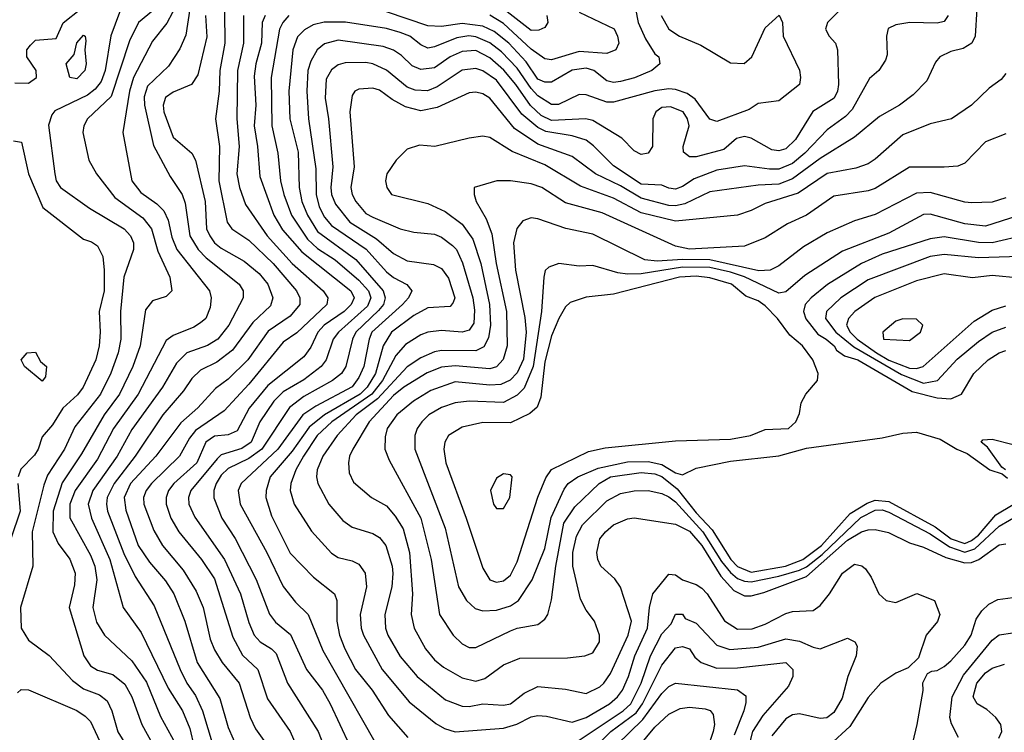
# Model space of a CAD drawing. Header units: inches. Extents: x 1793389 to 1900389, y 320802 to 470796.
# Tile 616 of 656: x 1856644 to 1859505, y 431407 to 433478. Entities that reach past the tile are written whole.
import ezdxf

# ---------------------------------------------------------------- set-up
doc = ezdxf.new("R2010")
doc.units = ezdxf.units.IN
doc.header["$MEASUREMENT"] = 0
doc.layers.add('B8453', color=7, linetype='Continuous')

msp = doc.modelspace()

# ---------------------------------------------------------------- linework, layer by layer
at = {"layer": 'B8453', "color": 2}
for points, elevation in [([(1856630, 433294.9), (1856670, 433293.4), (1856693.2, 433310), (1856692.3, 433330), (1856665.2, 433370), (1856665.2, 433390), (1856675.9, 433404.1), (1856690, 433418.8), (1856750, 433423), (1856771.1, 433468.9), (1856821.6, 433510)], 286), ([(1856947, 433533), (1856909.1, 433430.9), (1856893, 433330), (1856881.2, 433298.8), (1856863.8, 433276.2), (1856841.2, 433258.8), (1856746.4, 433213.6), (1856738, 433202), (1856728.5, 433171.5), (1856746.4, 433030), (1856750.5, 433010), (1856763, 432990), (1856847.3, 432930), (1856947.7, 432870), (1856966, 432850), (1856974.9, 432830), (1856974.9, 432810), (1856947, 432730), (1856937, 432630), (1856938, 432550), (1856930.3, 432510), (1856909.1, 432450.9), (1856878.9, 432390), (1856805.1, 432294.9), (1856774.6, 432230), (1856725.3, 432154.7), (1856714.5, 432125.5), (1856680.9, 431990), (1856682.6, 431890), (1856647, 431770), (1856648.4, 431710), (1856670, 431674.8), (1856730.4, 431630.4), (1856798.2, 431558.2), (1856830, 431533.7), (1856876.1, 431516.1), (1856898.5, 431498.5), (1856912.2, 431470), (1856929.1, 431409.1), (1856967.7, 431347.7)], 286), ([(1857050, 433518.9), (1856990, 433469.4), (1856963.6, 433416.4), (1856910, 433255.1), (1856841.6, 433190), (1856830.5, 433170), (1856828, 433150), (1856844.9, 433070), (1856867.3, 433030), (1856921.2, 432961.2), (1857002.2, 432902.2), (1857027.2, 432870), (1857045.8, 432805.8), (1857080.5, 432730), (1857086, 432690), (1857070, 432674), (1857030, 432661.2), (1857010, 432635.3), (1856994.9, 432530), (1856973.1, 432470), (1856934.3, 432390), (1856890, 432329.6), (1856823.7, 432216.3), (1856767.8, 432132.2), (1856741.3, 432050), (1856740.3, 431990), (1856756, 431956), (1856790, 431910.7), (1856806, 431870), (1856804.1, 431835.9), (1856788.2, 431770), (1856830.4, 431630), (1856850, 431600.5), (1856870, 431588.4), (1856915.1, 431575.1), (1856950, 431547.7), (1856970, 431510.8), (1856999.5, 431430), (1857046.1, 431346.1)], 290), ([(1857104.7, 433530), (1857072.3, 433467.7), (1857030, 433416), (1856974.9, 433310), (1856963.9, 433270), (1856944, 433150), (1856970.4, 433010), (1856995.9, 432975.9), (1857043.2, 432943.2), (1857063, 432923), (1857075.8, 432895.8), (1857086.3, 432846.3), (1857101.1, 432810), (1857195.5, 432690), (1857200.5, 432670), (1857198, 432642), (1857184.9, 432610), (1857170, 432597), (1857150, 432584.2), (1857090, 432560.7), (1857070, 432546), (1856988.9, 432390), (1856916.9, 432290), (1856870, 432200.7), (1856805.2, 432110), (1856790.2, 432070), (1856790.3, 432030.3), (1856850, 431922), (1856863.1, 431890), (1856868.9, 431850), (1856857, 431770), (1856867.7, 431727.7), (1856890.6, 431690), (1856970, 431615.5), (1857012.8, 431552.8), (1857053.7, 431453.7), (1857095.9, 431375.9)], 294), ([(1857138.6, 433510), (1857127.2, 433432.8), (1857110, 433393.2), (1857076.7, 433343.3), (1857015.6, 433284.4), (1857006.1, 433253.9), (1857006.7, 433230), (1857032.9, 433112.9), (1857082, 433022), (1857116.4, 432970), (1857124.8, 432944.8), (1857138.3, 432850), (1857162.6, 432810), (1857186, 432786), (1857282, 432710), (1857293.4, 432690), (1857293.4, 432670), (1857251.8, 432590), (1857220.4, 432550), (1857190, 432531.3), (1857130, 432509.6), (1857100.4, 432479.6), (1857059.5, 432410), (1856970, 432287.3), (1856927.6, 432210), (1856856.9, 432110), (1856843.6, 432070), (1856853.1, 432030), (1856906.7, 431910), (1856944.9, 431770), (1856997.5, 431697.5), (1857076, 431536), (1857117.6, 431470), (1857138.9, 431418.9), (1857164, 431310)], 298), ([(1859030.7, 433510), (1858991, 433470), (1858986, 433450), (1858996, 433430), (1859014.8, 433410), (1859020.7, 433390), (1859023, 433290), (1859020.4, 433270), (1859010.4, 433250), (1858949, 433211), (1858898.7, 433130), (1858870, 433102.6), (1858850, 433097.4), (1858830, 433099.7), (1858770, 433133.6), (1858750, 433138.4), (1858727.5, 433132.5), (1858690, 433101.3), (1858610, 433079.6), (1858590, 433079.3), (1858572.9, 433092.9), (1858572.3, 433110), (1858589.6, 433170), (1858584.2, 433190), (1858571.6, 433210), (1858534.9, 433225.1), (1858510, 433222.4), (1858493, 433210), (1858483.8, 433190), (1858482.8, 433110), (1858470.3, 433089.7), (1858450, 433086.6), (1858430, 433097.2), (1858394, 433134), (1858310, 433185.1), (1858289.7, 433189.7), (1858190, 433185.5), (1858159.2, 433199.3), (1858128.2, 433228.2), (1858085.8, 433290), (1858051.1, 433331.1), (1858010, 433367.6), (1857970, 433388.5), (1857930, 433386), (1857894.9, 433370), (1857850, 433338.3), (1857810, 433332.8), (1857784.4, 433344.4), (1857753.8, 433373.8), (1857730, 433389.6), (1857700.1, 433400.1), (1857570, 433418.3), (1857530, 433407.6), (1857508.4, 433390), (1857490, 433357.2), (1857481.5, 433330), (1857478.3, 433270), (1857483.6, 433190), (1857504.5, 433044.5), (1857505.8, 432970), (1857514.4, 432934.4), (1857530, 432904.4), (1857550, 432880.3), (1857651.5, 432811.5), (1857710, 432745.3), (1857730, 432728.8), (1857768.8, 432708.8), (1857783.8, 432690), (1857774, 432670), (1857756.5, 432650), (1857667.9, 432570), (1857659.6, 432550), (1857644, 432470), (1857630, 432438.4), (1857610, 432411.3), (1857504.9, 432355.1), (1857467.2, 432330), (1857394, 432230), (1857288.2, 432130), (1857279.5, 432110), (1857284.9, 432070), (1857362, 431930), (1857410, 431830.7), (1857445.7, 431785.7), (1857483, 431750), (1857525.5, 431645.5), (1857716.3, 431310)], 326), ([(1859425.5, 433510), (1859420.7, 433430), (1859410.4, 433409.6), (1859386, 433394), (1859350, 433386), (1859318, 433370), (1859305.2, 433354.8), (1859279.9, 433300.1), (1859239.9, 433260.1), (1859200.7, 433230), (1859142.9, 433197.1), (1859070, 433136.2), (1858970, 433075.1), (1858890, 433015.3), (1858850, 433000.3), (1858790, 432997.3), (1858650, 432978), (1858576.7, 432943.3), (1858550, 432936.8), (1858530, 432937.8), (1858450, 432959.3), (1858390, 432995.6), (1858317, 433030), (1858250, 433080.5), (1858150, 433116.4), (1858082.3, 433162.3), (1858010, 433249.5), (1857990, 433262.9), (1857970, 433267.3), (1857950, 433265.1), (1857857.1, 433222.9), (1857810, 433212.8), (1857765.2, 433225.2), (1857726.3, 433246.3), (1857690, 433273.6), (1857670, 433279.5), (1857630, 433276), (1857618, 433270), (1857610, 433258), (1857603.8, 433210), (1857615.8, 433050), (1857606.7, 432990), (1857610.4, 432970), (1857621.3, 432950), (1857650, 432914.4), (1857670, 432904.2), (1857750, 432870.4), (1857790, 432860.5), (1857850, 432854.9), (1857870, 432846), (1857902.2, 432822.2), (1857913.7, 432810), (1857931.2, 432771.2), (1857960.8, 432670), (1857966.1, 432633.9), (1857963.4, 432596.6), (1857950, 432576.2), (1857930, 432569.7), (1857870, 432574.7), (1857830, 432569.7), (1857810, 432562.4), (1857765.3, 432534.7), (1857737.5, 432502.5), (1857698.7, 432430), (1857667.8, 432390), (1857551.5, 432310), (1857509.1, 432270), (1857469.1, 432210), (1857447.2, 432170), (1857432.2, 432130), (1857430.4, 432110), (1857441.6, 432070), (1857491.8, 431991.8), (1857550, 431927.7), (1857570, 431915.5), (1857610, 431905.5), (1857630, 431895.5), (1857648, 431870), (1857652.4, 431830), (1857634, 431750), (1857636.4, 431710), (1857643.1, 431690), (1857697.6, 431590), (1857776, 431496), (1857853.1, 431433.1), (1857878.7, 431418.7), (1857910, 431408.8), (1858050, 431419), (1858088.7, 431431.3), (1858130, 431452.2), (1858150, 431455.8), (1858174.6, 431454.6), (1858250, 431437), (1858290, 431450.3), (1858357.6, 431490), (1858381.3, 431510), (1858395.4, 431530), (1858413.5, 431570), (1858432.1, 431630), (1858468.7, 431710), (1858474.3, 431770), (1858483.5, 431810), (1858530, 431867.3), (1858550, 431864.9), (1858570, 431850.5), (1858610, 431837.1), (1858626.1, 431826.1), (1858641.6, 431810), (1858691.7, 431731.7), (1858730, 431707), (1858772.2, 431707.8), (1858810, 431721.3), (1858870, 431753), (1858890, 431758), (1858950, 431761), (1858970, 431776), (1858997.2, 431810), (1859035.3, 431870), (1859070, 431896), (1859090.7, 431890.7), (1859102, 431882), (1859118.5, 431858.5), (1859141, 431810), (1859162, 431790), (1859190, 431784.7), (1859250.9, 431810.9), (1859302, 431790), (1859318, 431750), (1859310.9, 431729.1), (1859278, 431690), (1859256, 431624), (1859225.4, 431594.6), (1859190, 431579), (1859146, 431550), (1859110, 431509), (1859055.9, 431424.1), (1858997.3, 431370)], 334), ([(1858433.7, 433510), (1858441.1, 433470), (1858462.2, 433422.2), (1858490, 433378.8), (1858501, 433370), (1858504.7, 433350), (1858481, 433330), (1858431.1, 433308.9), (1858390, 433298), (1858370, 433295.4), (1858350, 433300.5), (1858312.3, 433330), (1858290, 433337.4), (1858250, 433331.1), (1858190, 433296.8), (1858170, 433296.1), (1858150, 433305.3), (1858115.7, 433355.7), (1858066, 433410), (1858023.3, 433443.3), (1857990, 433459.3), (1857930, 433467.1), (1857870, 433458.5), (1857830, 433459.8), (1857710, 433500.4)], 318), ([(1857184, 433490), (1857188.6, 433428.6), (1857162, 433318), (1857144, 433290), (1857090, 433267.6), (1857068.1, 433251.9), (1857061.1, 433230), (1857063.1, 433210), (1857090, 433136.3), (1857144.9, 433090), (1857154.9, 433070), (1857183.1, 432950), (1857187.4, 432870), (1857197, 432850), (1857210.4, 432830), (1857230, 432813.7), (1857296.4, 432776.4), (1857340.4, 432740.4), (1857365.3, 432710), (1857380.3, 432670), (1857373.3, 432646.7), (1857321.8, 432598.2), (1857262.4, 432517.6), (1857217.2, 432482.8), (1857170, 432459.6), (1857144.5, 432435.5), (1857120.8, 432399.2), (1857060.3, 432330), (1856980.3, 432210), (1856918.5, 432130), (1856898.5, 432090), (1856896.5, 432070), (1856899.6, 432050), (1856947, 431927), (1856980.2, 431860.2), (1857034.9, 431774.9), (1857110.3, 431590), (1857130, 431550.6), (1857154.8, 431514.8), (1857175.6, 431470), (1857253, 431213)], 302), ([(1857239.9, 433500.1), (1857240.9, 433410), (1857226, 433330), (1857223.7, 433270), (1857213, 433190), (1857225.3, 433110), (1857222.7, 433010), (1857247, 432890), (1857260.5, 432870), (1857310, 432837), (1857381.1, 432770), (1857448.4, 432690), (1857458.4, 432670), (1857458.4, 432650), (1857430, 432616.9), (1857366.8, 432573.2), (1857307, 432490), (1857250, 432433.3), (1857213.7, 432406.3), (1857161.6, 432350), (1857112.9, 432307.1), (1857040.3, 432210), (1856966.5, 432130), (1856947.7, 432090), (1856952.4, 432052.4), (1856988.9, 431950), (1857022, 431902), (1857067.9, 431847.9), (1857092, 431810), (1857124.2, 431730), (1857160.3, 431610), (1857226.1, 431506.1), (1857250, 431421), (1857308.4, 431290)], 306), ([(1857294.6, 433490), (1857294.3, 433410), (1857277.7, 433330), (1857275.2, 433190), (1857282.3, 433110), (1857274.9, 433030), (1857282.6, 432990), (1857300.8, 432940.8), (1857363.1, 432850), (1857436.5, 432770), (1857526.4, 432690), (1857539.3, 432670), (1857536.4, 432650), (1857450, 432567.8), (1857410, 432540.7), (1857310, 432418.7), (1857238.2, 432341.8), (1857155.5, 432284.5), (1857137.8, 432262.2), (1857108.7, 432210), (1857027, 432130), (1857012, 432110), (1857004.2, 432090), (1857005.3, 432070), (1857033.9, 431993.9), (1857059.5, 431950), (1857119, 431879), (1857157.5, 431817.5), (1857177.4, 431770), (1857198, 431678), (1857210, 431646.8), (1857232.4, 431610), (1857282.4, 431550), (1857313.7, 431450), (1857330, 431417.3), (1857363, 431370)], 310), ([(1857357.6, 433490), (1857348.8, 433470), (1857346.5, 433410), (1857330.2, 433350), (1857325.7, 433314.3), (1857330.2, 433230), (1857325.2, 433170), (1857335.6, 433110), (1857342.5, 433022.5), (1857383.2, 432910), (1857407.8, 432867.8), (1857463.7, 432803.7), (1857606.4, 432690), (1857616.5, 432670), (1857607.2, 432650), (1857587.4, 432630), (1857529.4, 432590.6), (1857510.3, 432570), (1857490, 432526.6), (1857470, 432498.4), (1857365.1, 432414.9), (1857311, 432349), (1857276.4, 432283.6), (1857250, 432271.3), (1857210, 432268), (1857185.3, 432250), (1857159.5, 432190), (1857092, 432130), (1857076.5, 432110), (1857070.3, 432090), (1857070.3, 432070), (1857083.7, 432030), (1857106.7, 431990), (1857172.4, 431910), (1857210, 431853.4), (1857263.4, 431683.4), (1857291.5, 431631.5), (1857336.4, 431590), (1857364.8, 431504.8), (1857430.4, 431410), (1857456.4, 431350)], 314), ([(1857426.7, 433490), (1857408.8, 433470), (1857398.9, 433450), (1857374.6, 433310), (1857377.4, 433170), (1857394.9, 433090), (1857402.3, 433010), (1857411.4, 432970), (1857433.8, 432910), (1857480.3, 432840.3), (1857510, 432813.4), (1857560.7, 432780.7), (1857630, 432721.3), (1857658.2, 432690), (1857664.5, 432670), (1857654.6, 432645.4), (1857570.3, 432570), (1857555.3, 432550), (1857535.3, 432490), (1857520.4, 432470), (1857470, 432431.1), (1857410, 432396.9), (1857382.6, 432370), (1857342.3, 432310), (1857316.9, 432250), (1857290, 432232), (1857230, 432214), (1857217.7, 432202.3), (1857142, 432110), (1857135.3, 432090), (1857135.8, 432070), (1857152.8, 432032.8), (1857239.6, 431910), (1857285.7, 431810), (1857310, 431726), (1857325.3, 431690), (1857343, 431670), (1857376.3, 431650), (1857390, 431636.3), (1857422.4, 431550), (1857512, 431410), (1857526.7, 431370)], 318), ([(1858508, 433490), (1858530.7, 433450), (1858561, 433430), (1858623.8, 433403.8), (1858710, 433352.2), (1858749.6, 433350.4), (1858771.8, 433370), (1858810, 433454), (1858850.7, 433490.7), (1858861, 433470), (1858862.8, 433430), (1858910, 433331.3), (1858913.1, 433310), (1858910.3, 433289.7), (1858850, 433242), (1858790, 433234), (1858763.4, 433216.6), (1858670, 433182), (1858650, 433189.3), (1858607, 433247), (1858583.5, 433263.5), (1858550, 433275.1), (1858530, 433276.8), (1858490, 433271), (1858370, 433238.7), (1858350, 433238), (1858290, 433259.6), (1858270, 433260.7), (1858210, 433232), (1858190, 433232), (1858150, 433256.4), (1858130, 433278.3), (1858090, 433337.3), (1858044.3, 433384.3), (1858010, 433410.8), (1857970, 433428), (1857949.3, 433430.7), (1857914.4, 433425.6), (1857850, 433398.9), (1857830, 433395.6), (1857810, 433405.1), (1857778, 433430), (1857750, 433441), (1857710, 433452.1), (1857590.9, 433470.9), (1857529.1, 433470.9), (1857497.4, 433462.6), (1857471.5, 433448.5), (1857451.6, 433428.4), (1857438, 433390), (1857426.5, 433270), (1857428.9, 433190), (1857453.3, 433093.3), (1857456.5, 432990), (1857464.4, 432950), (1857480.2, 432910), (1857510, 432862.6), (1857620.9, 432780.9), (1857700.9, 432690), (1857706.7, 432670), (1857701.3, 432650), (1857687.1, 432632.9), (1857621.3, 432570), (1857611.5, 432550), (1857591.6, 432470), (1857579.5, 432450), (1857553, 432430), (1857470, 432383.5), (1857428.6, 432351.4), (1857347.7, 432230), (1857310, 432202.8), (1857250, 432173.7), (1857230, 432154.7), (1857214.9, 432130), (1857208.8, 432110), (1857208.8, 432088.8), (1857232.2, 432030), (1857270.2, 431970.2), (1857331.4, 431851.4), (1857370, 431750.7), (1857387.6, 431727.6), (1857431.3, 431691.3), (1857477.6, 431590), (1857523.8, 431530), (1857546.4, 431490), (1857602.4, 431370)], 322), ([(1859341.6, 433490), (1859330, 433472.7), (1859310, 433468), (1859230.4, 433469.6), (1859190, 433462.7), (1859167.5, 433452.5), (1859162.8, 433430), (1859164.5, 433375.5), (1859159.9, 433360.1), (1859141, 433330), (1859113.2, 433306.8), (1859063.4, 433216.6), (1859043.7, 433196.3), (1858990, 433158.4), (1858925.7, 433090), (1858890, 433060.4), (1858850, 433043.9), (1858823.3, 433043.3), (1858750, 433053.3), (1858670, 433040.4), (1858604.1, 433015.9), (1858570, 432993.6), (1858550, 432986), (1858530, 432988), (1858510, 432997), (1858450, 433000.4), (1858370, 433053), (1858311.8, 433111.8), (1858290, 433127.8), (1858250, 433141), (1858173, 433153), (1858150, 433164.5), (1858103.5, 433203.5), (1858030, 433302.6), (1857990, 433329.7), (1857970, 433335.8), (1857930, 433331.2), (1857857, 433283), (1857828.8, 433271.2), (1857793.6, 433273.6), (1857770, 433282), (1857710, 433331.3), (1857670, 433349.7), (1857650, 433354), (1857590, 433353), (1857570, 433347.3), (1857550, 433332.3), (1857534.7, 433305.3), (1857531.6, 433250), (1857541.7, 433190), (1857554.6, 433050), (1857548, 432990), (1857550.3, 432970), (1857561.8, 432941.8), (1857603.7, 432890), (1857681.5, 432841.5), (1857730, 432798.4), (1857770, 432777.6), (1857846.9, 432766.9), (1857870, 432755.5), (1857890, 432727.3), (1857908.2, 432670), (1857904.1, 432655.9), (1857894.9, 432645.1), (1857830, 432640.5), (1857790, 432618.9), (1857724.2, 432570), (1857700.8, 432530), (1857678, 432450), (1857654.2, 432410), (1857633.2, 432390), (1857530.1, 432329.9), (1857485.5, 432294.5), (1857436, 432224), (1857372, 432150), (1857360.4, 432110), (1857359.3, 432090), (1857376.2, 432036.2), (1857430, 431927.7), (1857497.7, 431857.7), (1857558.8, 431810), (1857565.5, 431790), (1857565.7, 431730), (1857573.4, 431690), (1857588.8, 431650), (1857620.3, 431590), (1857668.5, 431530), (1857716.3, 431456.3), (1857771.9, 431391.9)], 330), ([(1858270, 433500.3), (1858371.5, 433451.5), (1858381.6, 433430), (1858384.9, 433410), (1858376, 433390), (1858350, 433379.6), (1858270, 433385.3), (1858190, 433361.6), (1858170, 433364.5), (1858130, 433392.3), (1858050, 433466.6), (1858010, 433490.7)], 314), ([(1858176.3, 433490), (1858178.8, 433470), (1858170, 433455.3), (1858152.3, 433447.7), (1858130, 433446.3), (1858060.4, 433500.4)], 310), ([(1859510, 433322), (1859495.9, 433304.1), (1859461.1, 433278.9), (1859410, 433229.2), (1859351.3, 433190), (1859290, 433175.1), (1859210, 433143.7), (1859130, 433072.3), (1859110, 433059.5), (1859073.3, 433046.7), (1858990, 433031.2), (1858906.4, 432973.6), (1858810, 432944.2), (1858770, 432923.6), (1858730, 432909.6), (1858550, 432892.3), (1858450, 432916.4), (1858370, 432959.2), (1858274.1, 432994.1), (1858170, 433056.3), (1858074.8, 433094.8), (1858010, 433136), (1857990, 433139.3), (1857950, 433134), (1857850.7, 433109.3), (1857806.4, 433113.6), (1857770, 433102), (1857738, 433070), (1857711.3, 433030), (1857707.3, 433010), (1857711, 432990), (1857724.7, 432970), (1857830, 432943.8), (1857880.6, 432920.6), (1857930, 432883.8), (1857960.5, 432840.5), (1857984, 432770), (1858009.1, 432650), (1858012.6, 432590), (1858006.8, 432553.2), (1857992.5, 432527.5), (1857970, 432516.3), (1857870, 432516.4), (1857850, 432512.6), (1857810, 432495.4), (1857770, 432469.7), (1857683.7, 432376.3), (1857622.4, 432330), (1857567.2, 432270), (1857525.3, 432210), (1857508.7, 432170), (1857506.7, 432150), (1857510.4, 432130), (1857543, 432070), (1857582.9, 432022.9), (1857610, 432003), (1857670, 431984.9), (1857690, 431973.4), (1857708, 431950), (1857726.7, 431890), (1857728.7, 431868.7), (1857725.7, 431830), (1857705.3, 431750), (1857707, 431710), (1857714, 431690), (1857750, 431627.7), (1857799.3, 431570), (1857881.8, 431501.8), (1857930, 431483.1), (1857950, 431482), (1857990.4, 431490.4), (1858050, 431486), (1858070, 431490.6), (1858110, 431521.6), (1858150, 431540.5), (1858230, 431533), (1858290, 431520.5), (1858330, 431539.3), (1858342, 431550), (1858361.4, 431578.6), (1858412.6, 431690), (1858421.6, 431730), (1858389.6, 431829.6), (1858373.8, 431853.8), (1858333.2, 431890), (1858323.7, 431910), (1858320.9, 431930), (1858329.5, 431970), (1858346, 431990), (1858370, 432010.6), (1858410, 432027.3), (1858430, 432030.6), (1858550, 432012.4), (1858590, 431991.6), (1858626.3, 431950), (1858681.2, 431861.2), (1858719.7, 431819.7), (1858750, 431804), (1858770, 431804), (1858806, 431814), (1858930, 431859.7), (1859050, 431966), (1859090, 431990.2), (1859110, 431995.8), (1859130, 431996.4), (1859168.3, 431988.3), (1859230, 431958), (1859270, 431945.5), (1859335.6, 431915.6), (1859390, 431900.2), (1859410, 431900.9), (1859430.9, 431909.1), (1859490, 431952.4), (1859510, 431955.5)], 338), ([(1859510, 433146), (1859450, 433122.7), (1859390, 433061.2), (1859370, 433052.7), (1859330.5, 433049.5), (1859230, 433049.6), (1859130, 432987.8), (1859110, 432980.5), (1859010, 432965.1), (1858930, 432909.6), (1858875.6, 432884.4), (1858810, 432843.7), (1858750, 432819.5), (1858590, 432811.5), (1858550, 432819.6), (1858337, 432917), (1858230, 432946), (1858161.2, 432990), (1858130, 433000.7), (1858070.7, 433009.3), (1858030.7, 433009.3), (1857964.7, 432990), (1857964.7, 432970), (1857970.8, 432950), (1857999.4, 432899.4), (1858015.9, 432855.9), (1858029.1, 432770), (1858059, 432630), (1858060.9, 432530), (1858049.1, 432490.9), (1858030.2, 432469.8), (1858010, 432463.1), (1857910, 432471.9), (1857870, 432468.4), (1857828.4, 432451.6), (1857760.4, 432410), (1857730, 432385.7), (1857659.5, 432310), (1857612.4, 432230), (1857602.4, 432210), (1857599.3, 432190), (1857601.3, 432161.3), (1857614.6, 432134.6), (1857666.8, 432090), (1857710, 432065.5), (1857735.8, 432035.8), (1857758.6, 431998.6), (1857776.9, 431930), (1857785.3, 431810), (1857781.6, 431750), (1857790.4, 431710), (1857823.8, 431650), (1857850, 431618), (1857876.2, 431596.2), (1857930, 431566), (1857970, 431556.4), (1857995.8, 431564.2), (1858050, 431603), (1858097.6, 431622.4), (1858235.9, 431624.1), (1858286, 431630), (1858310, 431638), (1858328.7, 431670), (1858328.7, 431690), (1858314, 431730), (1858290, 431762), (1858274.2, 431794.2), (1858251.3, 431890), (1858251.2, 431930), (1858262.6, 431977.4), (1858279.7, 432010), (1858350, 432080.3), (1858390, 432101.1), (1858430, 432108.8), (1858470, 432110.3), (1858510, 432101.1), (1858530, 432091.4), (1858550, 432076.9), (1858629.4, 431990), (1858683.9, 431903.9), (1858710, 431871.9), (1858730, 431854.6), (1858750, 431846.3), (1858770, 431845.1), (1858850, 431861.4), (1858910, 431878.1), (1858930, 431888.2), (1858975.5, 431924.5), (1859088.5, 432031.5), (1859130, 432053.1), (1859150, 432054), (1859170, 432047.2), (1859290, 431983.8), (1859346.1, 431946.1), (1859390, 431931.3), (1859419.6, 431940.4), (1859490, 432006), (1859550, 432041.7)], 342), ([(1856626, 433126), (1856650, 433122), (1856670.4, 433030), (1856711.9, 432931.9), (1856830, 432840.7), (1856852.8, 432832.8), (1856870, 432821), (1856885.5, 432790), (1856890.3, 432750.3), (1856890.2, 432690), (1856875.3, 432630), (1856878, 432570), (1856874.9, 432530), (1856865.7, 432490), (1856828.5, 432410), (1856812.1, 432387.9), (1856770, 432349.6), (1856739.3, 432300.7), (1856710, 432266), (1856698.4, 432230), (1856687.6, 432212.4), (1856648.2, 432171.8), (1856640.2, 432150)], 282), ([(1859510, 432960.7), (1859470, 432947.8), (1859410, 432946), (1859390, 432947.8), (1859290, 432976.3), (1859250, 432973.6), (1859130, 432911.6), (1859070, 432893.6), (1858990, 432858.4), (1858921.8, 432818.2), (1858850, 432762.9), (1858824.7, 432750), (1858791.5, 432748.5), (1858650, 432780.2), (1858570, 432781.2), (1858496.3, 432776.3), (1858460.3, 432780.3), (1858310, 432854.5), (1858231.2, 432871.2), (1858150, 432899.5), (1858130, 432902.7), (1858106.6, 432893.4), (1858088.5, 432871.5), (1858078.7, 432830), (1858084.6, 432750), (1858112.4, 432612.4), (1858115.8, 432570), (1858108.1, 432491.9), (1858090, 432452), (1858069.2, 432430.8), (1858042, 432418), (1858010, 432415.6), (1857910, 432425.4), (1857839.4, 432400.6), (1857788.2, 432370), (1857740.4, 432330), (1857712.4, 432290), (1857705.8, 432265.8), (1857705.5, 432230), (1857718, 432198), (1857810.3, 432030), (1857839.5, 431910), (1857863.8, 431750), (1857904, 431690), (1857930, 431664), (1857950, 431653.4), (1857970, 431653.4), (1858070, 431702.4), (1858090, 431710.4), (1858150, 431720.7), (1858170, 431736), (1858179.3, 431750), (1858190, 431792), (1858201.8, 431890), (1858224.9, 432015.1), (1858257.4, 432062.6), (1858327.6, 432130), (1858360.9, 432150), (1858450, 432162.2), (1858490, 432158.9), (1858510, 432151), (1858554.5, 432114.5), (1858610, 432045), (1858656.1, 431996.1), (1858710.3, 431910), (1858730, 431889.2), (1858770, 431872.3), (1858869.2, 431890), (1858919.7, 431910), (1858973.7, 431950), (1859057.3, 432042.7), (1859106.4, 432073.6), (1859130, 432081.5), (1859170, 432077.6), (1859304, 432004), (1859350.3, 431970), (1859390, 431956.3), (1859410, 431964.3), (1859430, 431980.6), (1859480.8, 432039.2), (1859530.4, 432069.6)], 346), ([(1859590, 432922.4), (1859450, 432878.3), (1859390, 432885.1), (1859290, 432913.3), (1859270, 432911.5), (1859170, 432857.4), (1859034.8, 432805.2), (1858925.4, 432734.6), (1858870, 432687.6), (1858850, 432683), (1858750.4, 432730.4), (1858710, 432744.5), (1858650, 432757.7), (1858570, 432759.3), (1858450, 432739.8), (1858410, 432738.7), (1858382, 432742), (1858310, 432763.6), (1858270, 432762), (1858210.6, 432769.4), (1858181.4, 432758.6), (1858170.8, 432749.2), (1858167.3, 432730), (1858160.8, 432630), (1858135.9, 432470), (1858110, 432407.8), (1858090, 432386.6), (1858050, 432365.7), (1857950, 432369.7), (1857910, 432364.7), (1857870, 432351.3), (1857833.4, 432330), (1857813, 432310), (1857799.3, 432290), (1857792.7, 432270), (1857792.4, 432230), (1857880.6, 432000.6), (1857919.3, 431830), (1857943, 431790), (1857967.4, 431767.4), (1857990, 431760.4), (1858030, 431762), (1858070, 431775.3), (1858094, 431790), (1858133.6, 431850), (1858170, 431941), (1858188.9, 432031.1), (1858226.4, 432113.6), (1858238, 432130), (1858265.6, 432150), (1858324.9, 432175.1), (1858410, 432193.4), (1858470, 432194.3), (1858510, 432185.2), (1858550, 432161.5), (1858570, 432155.3), (1858610, 432175.3), (1858710, 432195.2), (1858850, 432210.3), (1858930, 432232.6), (1859150, 432263.1), (1859210, 432277), (1859250, 432279.5), (1859319.2, 432259.2), (1859367.3, 432230), (1859397.4, 432217.4), (1859462.8, 432170), (1859498.8, 432158.8), (1859514.6, 432145.4)], 350), ([(1859570, 432852.8), (1859470.2, 432829.8), (1859430, 432830.9), (1859330, 432847.3), (1859290, 432841.7), (1859150, 432796.4), (1859090, 432769.7), (1858991.2, 432708.8), (1858943.8, 432670), (1858926.7, 432650), (1858921.3, 432630), (1858928.8, 432608.8), (1858963.8, 432563.8), (1858987.3, 432550), (1859010.4, 432530), (1859017.3, 432517.3), (1859041.1, 432501.1), (1859079.1, 432490), (1859237.5, 432397.5), (1859310, 432379.6), (1859350, 432376.4), (1859381.2, 432390), (1859417, 432450), (1859458, 432490), (1859490, 432510.4), (1859510, 432516.4)], 354), ([(1859550, 432789.7), (1859430, 432786), (1859330, 432796), (1859290, 432789.7), (1859110, 432722.6), (1859030.4, 432670), (1858988.4, 432630), (1858985.7, 432610), (1859015.9, 432570), (1859067.8, 432527.8), (1859206.6, 432446.6), (1859270, 432421.8), (1859310.7, 432429.3), (1859368, 432492), (1859430, 432543.1), (1859470, 432570.3), (1859510, 432584.2)], 358), ([(1859550, 432726.6), (1859470, 432734.3), (1859412.3, 432727.7), (1859330, 432739.7), (1859250, 432718.9), (1859129.2, 432670.8), (1859070.5, 432630), (1859052.7, 432610), (1859046.3, 432590), (1859056.9, 432570), (1859077.3, 432550), (1859133.6, 432510), (1859170, 432489), (1859230, 432465.8), (1859250, 432464.4), (1859269.2, 432470), (1859417.6, 432602.4), (1859470, 432634.4), (1859510, 432646.7)], 362), ([(1859508.7, 432170), (1859497.5, 432177.5), (1859456, 432236), (1859438, 432250), (1859443.1, 432256.9), (1859470, 432258.8), (1859591.9, 432228.1)], 350), ([(1856639, 432130), (1856646, 432050), (1856618.7, 431970)], 282), ([(1859204.5, 431230), (1859252, 431430), (1859268.9, 431528.9), (1859268.7, 431551.3), (1859282, 431578), (1859294.6, 431585.4), (1859310, 431586.8), (1859330, 431598.8), (1859350, 431614.8), (1859390, 431660.7), (1859409.3, 431690), (1859423.6, 431736.4), (1859439.6, 431760.4), (1859460.1, 431779.9), (1859486.3, 431793.7), (1859530, 431799.1)], 334), ([(1858270, 431384.6), (1858397.4, 431470), (1858419.8, 431490), (1858449.8, 431550), (1858476.8, 431630), (1858510, 431693.4), (1858537.2, 431722.8), (1858550, 431751), (1858570, 431750.8), (1858578, 431738), (1858610, 431724.9), (1858670, 431660.4), (1858707.8, 431647.8), (1858790, 431655.2), (1858870, 431678.7), (1858910, 431672.2), (1858950, 431654.4), (1858970, 431650.4), (1859050, 431681), (1859070.7, 431670.7), (1859077.3, 431657.3), (1859074.8, 431630), (1859050.3, 431569.7), (1859033.7, 431506.3), (1859010, 431464.5), (1858989.5, 431449.5), (1858970, 431447.3), (1858910, 431460.7), (1858890, 431458.4), (1858870, 431447), (1858830, 431397.2)], 330), ([(1859372.1, 431392.1), (1859351.8, 431431.8), (1859347.3, 431450), (1859354, 431510), (1859386.9, 431573.1), (1859470, 431675.5), (1859490, 431690.4), (1859530, 431696.3)], 330), ([(1858290, 431337), (1858362.3, 431410), (1858435.6, 431464.4), (1858453.7, 431490), (1858510, 431602.4), (1858550, 431653.1), (1858570, 431656.9), (1858590, 431650.3), (1858606.1, 431626.1), (1858624, 431610), (1858670, 431593.4), (1858730, 431594.3), (1858870, 431610.4), (1858890.8, 431590), (1858890.7, 431570), (1858878.5, 431541.4), (1858803.6, 431456.4), (1858773.8, 431410), (1858737.4, 431270)], 326), ([(1859489.4, 431390), (1859498, 431410), (1859495.1, 431430), (1859480.9, 431450), (1859454.2, 431474.1), (1859426, 431490), (1859414.5, 431510), (1859425.1, 431550), (1859450, 431580.4), (1859470, 431594), (1859505.2, 431605.2)], 326), ([(1858378.7, 431370), (1858455.1, 431444.9), (1858510, 431520.4), (1858530, 431540.4), (1858550, 431550.4), (1858730.4, 431530.4), (1858753.7, 431513.7), (1858754.4, 431494.4), (1858748.2, 431470), (1858720.5, 431399.5)], 322), ([(1856638, 431522), (1856648.4, 431531.6), (1856670, 431531), (1856810.3, 431470.3), (1856834.7, 431454.7), (1856850, 431438.8), (1856938.4, 431250)], 282), ([(1858396.9, 431310), (1858490, 431422.4), (1858530, 431460.4), (1858563.1, 431476.9), (1858590, 431480.3), (1858635.8, 431475.8), (1858650.3, 431470.3), (1858658.9, 431458.9), (1858663.1, 431430), (1858659.5, 431410), (1858610, 431264)], 318)]:
    msp.add_lwpolyline(points, dxfattribs=dict(at, elevation=elevation))
for points, elevation in [([(1856810, 433306.6), (1856789.7, 433309.7), (1856779, 433350), (1856802.7, 433377.3), (1856810, 433411), (1856830, 433433), (1856834.8, 433430), (1856836.3, 433416.3), (1856833.4, 433390), (1856837.3, 433350), (1856834, 433330)], 282), ([(1858610, 432732.4), (1858561, 432730), (1858370, 432680.7), (1858290, 432672), (1858243.4, 432656.6), (1858230, 432644), (1858210.6, 432610), (1858190, 432559), (1858170, 432484), (1858159, 432381), (1858148.3, 432351.7), (1858126.6, 432333.4), (1858070, 432307), (1857990, 432307.3), (1857930, 432294), (1857890.7, 432270), (1857879.3, 432250), (1857876.4, 432230), (1857882.4, 432190), (1857942, 432030), (1857990, 431884.7), (1858010.6, 431850.6), (1858030, 431844), (1858050, 431847.7), (1858070, 431864), (1858090, 431902.8), (1858149.8, 432090.2), (1858173.3, 432146.7), (1858190, 432171.3), (1858296.6, 432223.4), (1858345.6, 432234.4), (1858550, 432254.8), (1858710, 432259.3), (1858768, 432270), (1858810, 432286.8), (1858878, 432290), (1858899, 432310), (1858910, 432334), (1858915.3, 432364.7), (1858928, 432390), (1858962, 432430), (1858964, 432450), (1858949, 432490), (1858919, 432530), (1858881.6, 432561.6), (1858846.6, 432610), (1858810, 432646.6), (1858790, 432660.9), (1858754.2, 432674.2), (1858712.3, 432710), (1858650, 432728)], 354), ([(1859210, 432608.7), (1859190, 432602), (1859152, 432570), (1859154, 432550), (1859230, 432546), (1859262, 432570), (1859268, 432590), (1859250, 432608)], 366), ([(1856710, 432428), (1856658, 432470), (1856648.7, 432490), (1856666, 432510), (1856690, 432512), (1856704.7, 432484.7), (1856722, 432470), (1856719.6, 432440.4)], 278), ([(1858050, 432158), (1858030, 432146), (1858012, 432110), (1858021, 432070), (1858030, 432058), (1858050, 432058), (1858068, 432090), (1858075.3, 432150), (1858070, 432155.3)], 358)]:
    msp.add_lwpolyline(points, close=True, dxfattribs=dict(at, elevation=elevation))

doc.saveas('drawing.dxf')
